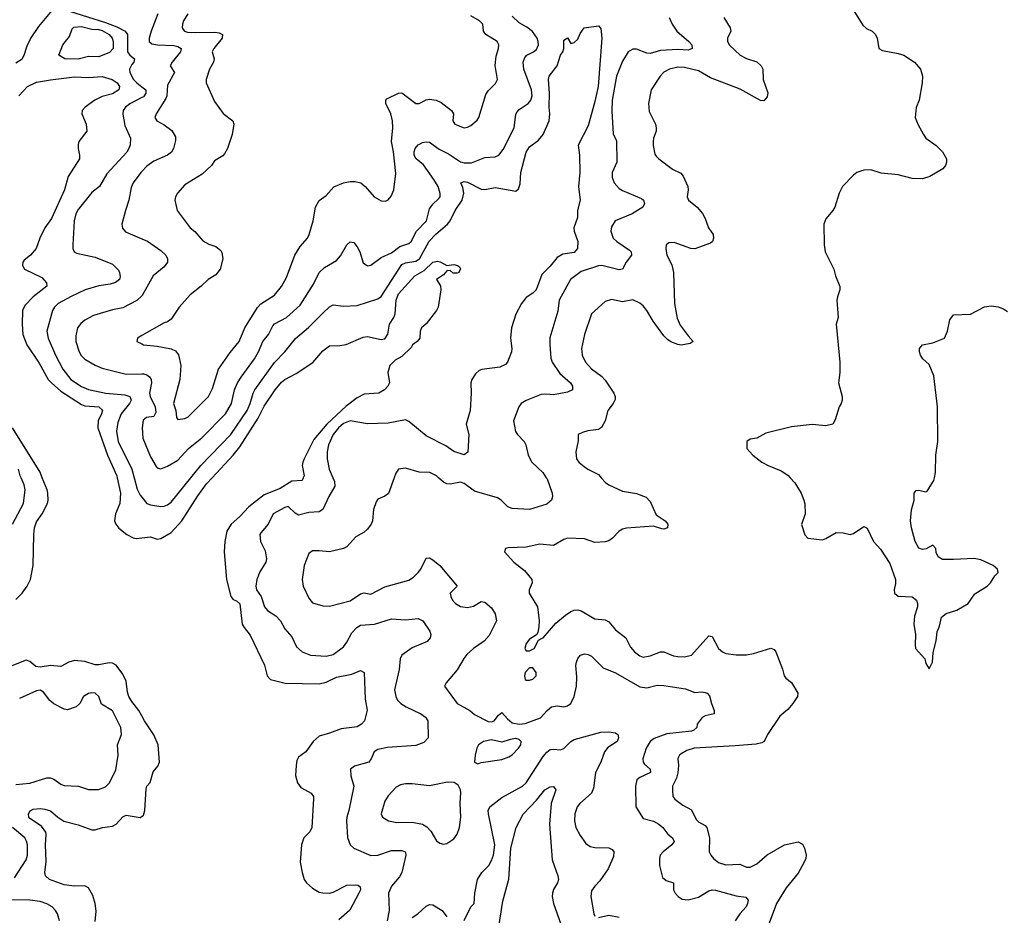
# Model space of a CAD drawing. Header units: inches. Extents: x 2001573 to 2220545, y 644482 to 846830.
# Tile 417 of 656: x 2089292 to 2095005, y 767461 to 772657. Entities that reach past the tile are written whole.
import ezdxf

# ---------------------------------------------------------------- set-up
doc = ezdxf.new("R2010")
doc.units = ezdxf.units.IN
doc.header["$MEASUREMENT"] = 0
for name, color, linetype in [('C0786', 7, 'Continuous'), ('C0787', 7, 'Continuous'), ('C0796', 7, 'Continuous'), ('C0797', 7, 'Continuous')]:
    doc.layers.add(name, color=color, linetype=linetype)

msp = doc.modelspace()

# ---------------------------------------------------------------- linework, layer by layer
at = {"layer": 'C0786', "color": 5}
for points, elevation in [([(2089249.8, 769730), (2089314.6, 769850), (2089323.8, 769930), (2089318.5, 769958.5), (2089299.2, 770000)], 340), ([(2089270, 769293.2), (2089305.7, 769330), (2089334.9, 769370), (2089354.1, 769410), (2089369.2, 769490), (2089373.6, 769670), (2089378.4, 769710), (2089390, 769743.2), (2089421.7, 769790), (2089452.7, 769850), (2089456.8, 769870), (2089454.4, 769910), (2089450.3, 769930), (2089422.4, 770000)], 320), ([(2089857.6, 770000), (2089876, 769910), (2089873.3, 769850), (2089848, 769790), (2089842.5, 769750), (2089849.3, 769730), (2089867.1, 769707.1), (2089912.4, 769670), (2089950, 769651.1), (2089970, 769646.8), (2090000, 769650.4)], 320), ([(2089955.1, 770000), (2089973, 769933), (2089990, 769898), (2090000, 769886.1)], 340), ([(2090000, 768618.6), (2089982.8, 768650), (2089941.5, 768701.5), (2089925.3, 768730), (2089916.4, 768756.4), (2089910, 768819.1), (2089890, 768859.9), (2089851.5, 768911.5), (2089830, 768923.6), (2089810, 768926.7), (2089750, 768914.2), (2089730, 768914.5), (2089670, 768933.8), (2089610, 768938.6), (2089577.6, 768930), (2089530, 768904.8), (2089470, 768910.6), (2089410, 768900.7), (2089385.6, 768905.6), (2089350, 768933.7), (2089330, 768941), (2089207.8, 768892.2)], 320), ([(2089270, 768220.2), (2089350, 768227.9), (2089450, 768258.5), (2089470, 768258), (2089490, 768250.2), (2089530, 768221.2), (2089550, 768214.7), (2089632, 768210), (2089690, 768191.5), (2089748.4, 768191.6), (2089790, 768206.7), (2089812.4, 768230), (2089850, 768306), (2089862.5, 768390), (2089860.1, 768450), (2089882, 768510), (2089879.2, 768550), (2089830, 768648), (2089766, 768686), (2089751.5, 768731.5), (2089730.4, 768750.4), (2089710, 768752.6), (2089690, 768748.8), (2089661.5, 768730), (2089640.3, 768690), (2089619.5, 768670), (2089570, 768652.4), (2089550, 768656.2), (2089488.8, 768688.8), (2089467.4, 768707.4), (2089430, 768756), (2089410, 768766.6), (2089390, 768764), (2089290, 768719.8)], 340), ([(2089730, 767426), (2089734.9, 767485.1), (2089730.5, 767530.5), (2089716.8, 767576.8), (2089690, 767620.3), (2089670, 767632.5), (2089609.8, 767629.8), (2089550, 767637.8), (2089464.5, 767670), (2089441.6, 767690), (2089437.7, 767710), (2089445.7, 767774.3), (2089440.5, 767870), (2089446.2, 767930), (2089443, 767943), (2089418.4, 767978.4), (2089350, 768023.1), (2089345, 768030), (2089342.8, 768050), (2089351.8, 768068.2), (2089370, 768077.2), (2089410, 768081.6), (2089438, 768078), (2089470, 768066.7), (2089512, 768030), (2089547.5, 768007.5), (2089630, 767986.8), (2089710, 767956.4), (2089730, 767958.1), (2089771.6, 767971.6), (2089830, 767978.4), (2089852, 767990), (2089890, 768032.3), (2089910, 768041.5), (2089990, 768028), (2090000, 768035.2)], 320), ([(2089261.5, 767678.5), (2089330, 767782.4), (2089337, 767810), (2089336.8, 767870), (2089331.6, 767891.6), (2089321, 767910), (2089250.3, 767970.3)], 340), ([(2089521.7, 767430), (2089511.1, 767470), (2089499.1, 767490), (2089479.7, 767510), (2089450, 767528.8), (2089410, 767542.2), (2089350.2, 767549.8), (2089191.5, 767551.5)], 340)]:
    msp.add_lwpolyline(points, dxfattribs=dict(at, elevation=elevation))
at = {"layer": 'C0787', "color": 5}
for points, elevation in [([(2089270, 772405.9), (2089306.1, 772430), (2089317.2, 772450), (2089334.4, 772505.6), (2089355, 772545), (2089402.6, 772617.4), (2089480.7, 772710), (2089510, 772721.9), (2089550, 772716.4), (2089790, 772640.3), (2089855.8, 772615.8), (2089903.2, 772590), (2089917.6, 772570), (2089917.5, 772470), (2089931.3, 772451.3), (2089958.4, 772430), (2089954.6, 772410), (2089942.6, 772397.4), (2089929.4, 772370.6), (2089930.1, 772350), (2089951.8, 772310), (2089970.8, 772290), (2090000, 772267.8)], 340), ([(2089285.8, 772214.3), (2089337.6, 772270), (2089390, 772294.7), (2089470, 772308.7), (2089610, 772324.4), (2089690, 772321.8), (2089770, 772327.7), (2089829.2, 772310), (2089858.1, 772290), (2089870.9, 772270), (2089866.5, 772250), (2089830, 772226), (2089770, 772211.5), (2089728.3, 772190), (2089671.7, 772150), (2089654.9, 772130), (2089651.8, 772110), (2089678, 772050), (2089681.1, 772010), (2089635.2, 771950), (2089630, 771932.7), (2089630.2, 771910), (2089639.3, 771870), (2089638.2, 771850), (2089572, 771748), (2089552.1, 771670), (2089475.9, 771504.1), (2089438.3, 771450), (2089408.3, 771390), (2089387.1, 771330), (2089354.2, 771290), (2089318, 771262), (2089309.3, 771250), (2089307.8, 771230), (2089319.7, 771210), (2089420.4, 771160.4), (2089447.4, 771130), (2089448.8, 771110), (2089370, 771049.8), (2089321.5, 770998.5), (2089308.7, 770970), (2089305.4, 770890), (2089310.8, 770830), (2089333.1, 770770), (2089403.9, 770663.9), (2089457.7, 770570), (2089475.9, 770550), (2089530, 770501.3), (2089650, 770424.2), (2089670, 770417.4), (2089750.4, 770410.4), (2089772.3, 770392.3), (2089766.9, 770370), (2089746.5, 770330), (2089744.1, 770290), (2089801.1, 770130), (2089855.5, 770010), (2089857.6, 770000)], 320), ([(2090000, 772205.2), (2089930, 772169.2), (2089906, 772150), (2089891.5, 772130), (2089890.7, 772109.3), (2089902.1, 772042.1), (2089934.8, 771970), (2089931.9, 771930), (2089925.9, 771910), (2089912.7, 771887.3), (2089798.2, 771761.8), (2089754, 771690), (2089710, 771655.1), (2089630, 771556.2), (2089616.8, 771530), (2089606.9, 771490), (2089600.5, 771350), (2089600.6, 771330), (2089608.3, 771310), (2089621.9, 771301.9), (2089730, 771279.6), (2089830, 771238.9), (2089864.5, 771204.4), (2089871.4, 771190), (2089874.8, 771165.2), (2089870.2, 771149.8), (2089848.5, 771131.5), (2089817.6, 771122.4), (2089750, 771113.3), (2089672.4, 771090), (2089590, 771051.7), (2089514.7, 771010), (2089494.2, 770990), (2089482.2, 770970), (2089449.4, 770850), (2089457.1, 770810), (2089498.8, 770710), (2089542.3, 770630), (2089589.3, 770569.3), (2089650, 770529.4), (2089691.2, 770511.2), (2089790.6, 770490.6), (2089900.8, 770480.8), (2089930.2, 770470), (2089938.6, 770450), (2089928.1, 770430), (2089881, 770370), (2089860.8, 770319.2), (2089853.6, 770270), (2089862.5, 770210), (2089941.6, 770050), (2089955.1, 770000)], 340), ([(2090000, 771776.5), (2089993.8, 771770), (2089950, 771711.3), (2089937.6, 771682.4), (2089925.7, 771610), (2089905, 771550), (2089885, 771470), (2089887.5, 771447.5), (2089905.4, 771425.4), (2090000, 771386.2)], 360), ([(2090000, 771055.3), (2089972.2, 771027.8), (2089890, 770985.2), (2089830, 770974.4), (2089720.1, 770939.9), (2089670, 770914), (2089645.7, 770894.3), (2089627.1, 770870), (2089616.7, 770823.3), (2089617.4, 770790), (2089636.8, 770730), (2089649.1, 770709.1), (2089670, 770688.3), (2089730, 770652.7), (2089770, 770635.5), (2089910, 770600.6), (2090000, 770602.5)], 360), ([(2090000, 770824.2), (2089974.8, 770810), (2089970.8, 770790), (2090000, 770775.5)], 380), ([(2089422.4, 770000), (2089410, 770031.1), (2089250, 770289.9)], 320), ([(2089299.2, 770000), (2089294.6, 770010), (2089284.4, 770050)], 340)]:
    msp.add_lwpolyline(points, dxfattribs=dict(at, elevation=elevation))
at = {"layer": 'C0787', "color": 5, "elevation": 320}
msp.add_lwpolyline([(2089750, 772441.9), (2089690, 772443.9), (2089630, 772428.5), (2089553.2, 772430), (2089519.7, 772450), (2089542.9, 772510), (2089581.3, 772558.7), (2089596.3, 772603.7), (2089606, 772614), (2089650, 772616.4), (2089710, 772601.9), (2089750, 772600.6), (2089770, 772595), (2089810.8, 772570), (2089828.3, 772550), (2089833.8, 772530), (2089833.2, 772490), (2089813.1, 772466.9)], close=True, dxfattribs=at)
at = {"layer": 'C0796', "color": 5}
for points, elevation in [([(2090000, 769886.1), (2090030.2, 769850.2), (2090050, 769842.7), (2090110, 769833.2), (2090130, 769834), (2090150, 769841.6), (2090170, 769858.8), (2090285.2, 770000)], 340), ([(2090000, 769650.4), (2090050, 769656.3), (2090090, 769642.6), (2090110, 769646.4), (2090170, 769681.7), (2090233.3, 769750), (2090325.1, 769894.9), (2090374.9, 769965.1), (2090407.7, 770000)], 320), ([(2090937.4, 770000), (2090930, 769984), (2090870, 769978.8), (2090802.8, 769937.2), (2090710, 769901.3), (2090622.1, 769830), (2090570, 769774.5), (2090518.1, 769730), (2090494.6, 769690), (2090483, 769630), (2090479.1, 769570), (2090491, 769410), (2090517, 769310), (2090530, 769292.7), (2090550, 769286), (2090570, 769267.3), (2090583.5, 769150), (2090593.7, 769130), (2090630, 769086), (2090712.2, 768912.2), (2090727.2, 768850), (2090747.2, 768830), (2090831.6, 768808.4), (2091030, 768805), (2091070, 768813.4), (2091130, 768842.3), (2091219.5, 768860.5), (2091270, 768880.7), (2091290.3, 768870), (2091295.9, 768715.9), (2091308, 768652), (2091292.4, 768590), (2091275.8, 768570), (2091250, 768555.1), (2091156.2, 768543.8), (2091090, 768518.2), (2091030, 768501.2), (2090993.8, 768470), (2090952.9, 768410), (2090910, 768378.5), (2090900.4, 768359.6), (2090895.2, 768330), (2090892.1, 768272.1), (2090903.2, 768230), (2090923.6, 768203.6), (2090983.1, 768170), (2090995.8, 768150), (2090996.9, 768136.9), (2090986.9, 767970), (2090975.4, 767944.6), (2090940.9, 767910), (2090927.6, 767870), (2090920.1, 767770), (2090930.1, 767710.2), (2090942.9, 767670), (2090955.3, 767650), (2090990, 767619.6), (2091030, 767596.2), (2091050.9, 767590.9), (2091090, 767590.2), (2091110, 767595.5), (2091190, 767637.1), (2091238.8, 767638.8), (2091255.5, 767635.5), (2091266.9, 767626.9), (2091268.9, 767610), (2091260.2, 767590), (2091207.9, 767492.1), (2091144.3, 767435.7)], 320), ([(2091108.8, 770000), (2091118.2, 769978.2), (2091120.9, 769950), (2091085.2, 769890), (2091050, 769814.7), (2091030, 769802), (2090970, 769798.6), (2090910, 769783.1), (2090890, 769793.5), (2090850, 769833), (2090830, 769827.8), (2090762, 769790), (2090733.7, 769730), (2090690, 769679.5), (2090686, 769670), (2090689.2, 769630), (2090715.2, 769575.2), (2090723.6, 769530), (2090719.7, 769510), (2090686.1, 769453.9), (2090668.3, 769410), (2090661.3, 769370), (2090666, 769350), (2090693.1, 769310), (2090711.5, 769250), (2090729.4, 769229.4), (2090778, 769198), (2090804.2, 769170), (2090830, 769123), (2090870, 769076.3), (2090897.8, 769017.8), (2090930.4, 768990), (2090978.8, 768970), (2091070, 768964.1), (2091110, 768975), (2091170, 769018.5), (2091190, 769045.3), (2091219.2, 769100.8), (2091248.2, 769131.8), (2091270, 769144.5), (2091350, 769149.4), (2091450, 769180.6), (2091530, 769175.2), (2091603.7, 769183.7), (2091630.4, 769170), (2091672, 769110), (2091676.5, 769090), (2091672.8, 769070), (2091655.3, 769050), (2091570, 769012.2), (2091510, 768969.7), (2091499.4, 768950), (2091493.3, 768886.7), (2091467.3, 768770), (2091473.4, 768730), (2091483.2, 768710), (2091503.2, 768690), (2091533.4, 768670), (2091618.5, 768630), (2091647.4, 768610), (2091660.3, 768590), (2091661.7, 768490), (2091636.3, 768463.7), (2091590, 768447), (2091425.7, 768434.3), (2091370, 768423.5), (2091347.9, 768410), (2091331.2, 768368.8), (2091317.1, 768350), (2091233.7, 768326.3), (2091210.4, 768309.7), (2091212.8, 768270), (2091230.9, 768210), (2091202, 768070), (2091189.3, 768030), (2091188.4, 768010), (2091193.4, 767913.4), (2091210.2, 767870.2), (2091230.7, 767850), (2091330, 767808.2), (2091370, 767809.3), (2091450, 767836.8), (2091510, 767836.5), (2091527.7, 767830), (2091530, 767824.7), (2091532.1, 767810), (2091508.4, 767710), (2091495.4, 767684.6), (2091450, 767631.1), (2091431.5, 767590), (2091435.3, 767490), (2091424.4, 767430)], 340), ([(2091465, 770000), (2091431.4, 769908.6), (2091410, 769891.8), (2091370, 769874.5), (2091360.2, 769859.8), (2091344.8, 769815.2), (2091338.5, 769750), (2091330.3, 769730), (2091310, 769702), (2091290, 769684.2), (2091242.7, 769657.3), (2091190, 769599.7), (2091171.1, 769588.9), (2091090, 769569.8), (2091030, 769576.3), (2090990, 769575.1), (2090970, 769560.9), (2090942.2, 769490), (2090930.9, 769410), (2090936.8, 769370), (2090970, 769300.7), (2090990, 769273), (2091050, 769256.4), (2091090, 769254.9), (2091210, 769286.5), (2091270, 769326.2), (2091290, 769331.3), (2091330, 769324.2), (2091410, 769366.3), (2091550, 769406), (2091576.9, 769423.1), (2091604, 769450), (2091618.9, 769470), (2091650, 769533), (2091670, 769534.4), (2091690, 769523), (2091730, 769490.4), (2091830.8, 769370), (2091788.9, 769330), (2091792.9, 769310), (2091803.6, 769290), (2091820.9, 769270), (2091850, 769253.2), (2091890, 769247.1), (2091926, 769254), (2091970, 769282), (2091990, 769277.4), (2092030, 769244.2), (2092051.2, 769210), (2092059.1, 769170), (2092015.9, 769084.1), (2091987.7, 769052.3), (2091924.2, 769010), (2091886.7, 768973.3), (2091868.8, 768951.2), (2091830, 768884.5), (2091766.4, 768810), (2091757.1, 768790), (2091829.6, 768689.6), (2091903, 768650), (2091930, 768627), (2092010, 768585), (2092030, 768582.8), (2092044.4, 768590), (2092070, 768623.2), (2092090, 768637.6), (2092121.5, 768601.5), (2092150, 768578.7), (2092190, 768570.1), (2092225.6, 768574.4), (2092313.3, 768606.7), (2092352.2, 768650), (2092378.4, 768670), (2092410, 768676.2), (2092450, 768671.4), (2092470, 768676.1), (2092490, 768689.1), (2092509.9, 768730.1), (2092522, 768790), (2092525.2, 768845.2), (2092518.9, 768910), (2092523.1, 768930), (2092530, 768950.5), (2092545.6, 768970), (2092570, 768977.7), (2092590, 768974.9), (2092610, 768964), (2092677.6, 768897.6), (2092750, 768867.6), (2092890, 768786.4), (2092930, 768780.7), (2092990, 768796.2), (2093030, 768794.3), (2093156, 768776), (2093210, 768753.4), (2093250, 768757.6), (2093270, 768754.4), (2093281, 768750), (2093294.9, 768734.9), (2093305.5, 768690), (2093322, 768650), (2093321, 768630), (2093270, 768618.7), (2093251.7, 768608.3), (2093223, 768570), (2093220.5, 768550), (2093204.5, 768535.5), (2093190, 768528.7), (2093046.8, 768513.2), (2092972.8, 768487.2), (2092950, 768469.8), (2092926.8, 768430), (2092908.5, 768368.5), (2092910.2, 768350), (2092918.2, 768338.2), (2092950.3, 768310), (2092951.8, 768290), (2092890, 768260.6), (2092873, 768247), (2092864.7, 768210), (2092866.4, 768090), (2092910, 768023.6), (2092970, 768006.7), (2093001.5, 767990), (2093023.5, 767970), (2093052.2, 767932.2), (2093079.6, 767910), (2093089.1, 767890), (2093076.1, 767870), (2093024.9, 767830), (2093009.1, 767810), (2093003.6, 767790), (2093004.2, 767750), (2093021, 767681), (2093043, 767663), (2093084.9, 767650), (2093085.7, 767610), (2093094.7, 767590), (2093112.8, 767570), (2093135.4, 767555.4), (2093170, 767550.2), (2093230, 767565.6), (2093290, 767602.7), (2093310, 767608.7), (2093330, 767607.3), (2093450, 767574.1), (2093505.8, 767565.8), (2093518.5, 767550), (2093515.4, 767530), (2093506.4, 767510), (2093470.2, 767470), (2093443.2, 767430)], 360), ([(2092347.6, 770000), (2092352.6, 769992.6), (2092382.4, 769910), (2092383.6, 769890), (2092376.9, 769870), (2092350, 769845.8), (2092250, 769815.8), (2092150, 769821.8), (2092124.7, 769830), (2092084.7, 769870), (2092063.8, 769883.8), (2091930, 769922.2), (2091870, 769967.1), (2091850, 769974.5), (2091790, 769961.7), (2091770, 769963.5), (2091750, 769973.3), (2091721.9, 770000)], 360), ([(2092666.2, 770000), (2092691.7, 769971.7), (2092710, 769958.3), (2092790, 769920.9), (2092870, 769907.5), (2092927.1, 769887.1), (2092950, 769862), (2092985.4, 769785.4), (2093038, 769750), (2093053.4, 769730), (2093050.7, 769710), (2093030, 769701.6), (2093017.3, 769702.7), (2092970, 769718.7), (2092812.8, 769707.2), (2092790, 769701.4), (2092770.4, 769690), (2092732.2, 769650), (2092710, 769634.5), (2092690, 769627.1), (2092630, 769623.1), (2092570, 769645.7), (2092471.5, 769648.5), (2092450, 769641), (2092390, 769606.6), (2092310, 769613.7), (2092230, 769597.7), (2092126.6, 769593.4), (2092110.9, 769589.1), (2092104.7, 769570), (2092159.5, 769510), (2092220.9, 769460.9), (2092262.6, 769410), (2092264.6, 769390), (2092248, 769350), (2092248, 769330), (2092295.8, 769250), (2092306, 769170), (2092305.1, 769134.9), (2092298.5, 769101.5), (2092291.3, 769088.7), (2092250, 769064), (2092230, 769037.2), (2092223.8, 769010), (2092230, 768996), (2092250, 768994.8), (2092278, 769010), (2092303.1, 769056.9), (2092314, 769066), (2092330, 769071), (2092403.7, 769156.3), (2092458.4, 769201.6), (2092490, 769223.9), (2092510, 769231.3), (2092530, 769232.6), (2092550, 769227.9), (2092630, 769180.2), (2092690, 769175.6), (2092710, 769164.6), (2092750, 769118.3), (2092810, 769070.3), (2092836.6, 769016.6), (2092859.6, 768990), (2092890, 768966), (2092910, 768958.2), (2092950, 768966.5), (2093010, 768989), (2093030, 768990.3), (2093086.2, 768966.2), (2093110, 768961.8), (2093150, 768960.7), (2093189.3, 768970), (2093290, 769083.1), (2093310, 769079.3), (2093346.7, 769010), (2093369.5, 768989.5), (2093390, 768979.7), (2093450, 768972.2), (2093510, 768972), (2093550, 768979.7), (2093650, 769010.3), (2093670, 769002.4), (2093680.3, 768990), (2093718.2, 768890), (2093728.8, 768850), (2093737.6, 768837.6), (2093770, 768812.2), (2093806.9, 768750), (2093805.5, 768730), (2093778, 768690), (2093750, 768655.7), (2093703.1, 768616.9), (2093630.3, 768510), (2093612, 768470), (2093597.7, 768462.3), (2093566.2, 768453.8), (2093443.7, 768443.7), (2093204.7, 768430), (2093162.2, 768417.8), (2093130, 768398.9), (2093120.3, 768390), (2093111.7, 768370), (2093115, 768330), (2093111.6, 768288.4), (2093103.5, 768256.5), (2093080.8, 768210), (2093079, 768190), (2093082.3, 768150), (2093094.3, 768134.3), (2093139.8, 768099.8), (2093190, 768073.7), (2093216.5, 768016.5), (2093230, 768004.2), (2093270, 767982.6), (2093279.6, 767970), (2093294.4, 767910), (2093292, 767830), (2093301.6, 767810), (2093318.7, 767790), (2093347.2, 767767.2), (2093390, 767755), (2093470, 767757.8), (2093510, 767740.2), (2093530, 767739.7), (2093570, 767760.2), (2093630, 767811.2), (2093729.5, 767870.5), (2093810, 767886.8), (2093833.7, 767873.7), (2093846.3, 767850), (2093855.6, 767810), (2093853.6, 767790), (2093844.3, 767770), (2093810, 767705.8), (2093738.6, 767621.4), (2093682.9, 767530), (2093622.5, 767370)], 380), ([(2093763.6, 770000), (2093790.3, 769970), (2093825.7, 769910), (2093842.6, 769870), (2093847.5, 769847.5), (2093848.9, 769790), (2093828.5, 769728.5), (2093847.5, 769667.5), (2093864.7, 769650), (2093950, 769640.3), (2093970, 769646.7), (2094030, 769682), (2094070, 769679.5), (2094110, 769670.4), (2094130, 769675.8), (2094190, 769716.4), (2094210, 769706.8), (2094247.2, 769630), (2094286.1, 769586.1), (2094341.7, 769501.7), (2094374.3, 769410), (2094374.4, 769385.6), (2094366.7, 769350), (2094368.5, 769330), (2094390, 769312.7), (2094470, 769308.4), (2094494.9, 769290), (2094502, 769270), (2094501.1, 769250), (2094483.8, 769196.2), (2094479.5, 769150), (2094490.7, 769090), (2094487.2, 769030), (2094490.3, 769010), (2094544.9, 768950), (2094550, 768922), (2094570, 768892), (2094589, 768930), (2094593.2, 768986.8), (2094610, 769054), (2094614.8, 769105.2), (2094630, 769138), (2094640.9, 769190), (2094667.9, 769212.1), (2094730, 769231.1), (2094795.8, 769270), (2094834.6, 769325.4), (2094905.2, 769370), (2094926, 769390), (2094949.6, 769430.4), (2094969, 769450), (2094965.2, 769470), (2094941.2, 769490), (2094870, 769522.9), (2094830, 769531.5), (2094710, 769525.1), (2094646.3, 769526.3), (2094621.2, 769541.2), (2094610, 769566), (2094608.7, 769590), (2094590, 769608.7), (2094552.2, 769587.8), (2094530, 769582.4), (2094510, 769591.8), (2094487.4, 769630), (2094466.2, 769710), (2094461.7, 769750), (2094466.7, 769813.3), (2094482.4, 769870), (2094482.7, 769910), (2094493.6, 769926.4), (2094510, 769927.3), (2094550, 769918.8), (2094558.6, 769921.4), (2094595.9, 769984.1), (2094599.8, 770000)], 420), ([(2090000, 768035.2), (2090010, 768042.4), (2090017, 768070), (2090024.9, 768195.1), (2090029.6, 768210), (2090048.2, 768231.8), (2090066.8, 768293.2), (2090093.5, 768326.5), (2090102.4, 768350), (2090095, 768450), (2090070, 768509.1), (2090015.7, 768590), (2090000, 768618.6)], 320), ([(2091870, 767430.7), (2091910, 767511), (2091929.3, 767530.7), (2091933.6, 767590), (2091948.2, 767670), (2091974, 767710), (2092013.3, 767750), (2092030, 767778.7), (2092040.2, 767810), (2092049.1, 767870), (2092011.4, 768050), (2092010.7, 768070), (2092019.3, 768090), (2092090, 768144.7), (2092209.6, 768210), (2092230, 768229.1), (2092330, 768382.3), (2092350, 768407.4), (2092370, 768422.3), (2092390, 768424.9), (2092430, 768420.9), (2092450, 768428.6), (2092490, 768469.4), (2092510, 768480.6), (2092663.7, 768523.7), (2092710, 768526.3), (2092750, 768518.9), (2092762, 768510), (2092766.5, 768490), (2092758.8, 768470), (2092704.7, 768435.3), (2092684.3, 768410), (2092663.2, 768350), (2092632.6, 768290), (2092621.2, 768198.8), (2092610.3, 768170), (2092542.3, 768110), (2092526.5, 768090), (2092512.8, 768050), (2092511.7, 768010), (2092519.6, 767970), (2092543.6, 767923.6), (2092577.1, 767877.1), (2092601.3, 767861.3), (2092630, 767853.7), (2092710, 767853.4), (2092730, 767843.2), (2092738.6, 767830), (2092737.8, 767802.2), (2092706, 767730), (2092659, 767661), (2092628.9, 767630), (2092610, 767602.7), (2092605.4, 767570), (2092622.6, 767470), (2092630, 767455.8)], 340), ([(2092070, 767382), (2092096.1, 767543.9), (2092130.4, 767670.4), (2092141.8, 767850), (2092173.1, 767970), (2092212.4, 768047.6), (2092289.9, 768130.1), (2092338.2, 768190), (2092370, 768207.3), (2092390, 768208.8), (2092402.8, 768190), (2092376.6, 768110), (2092366.7, 767990), (2092382.5, 767782.5), (2092415.2, 767690), (2092417.8, 767670), (2092413, 767650), (2092389.5, 767610.5), (2092383.5, 767590), (2092382, 767570), (2092389, 767529), (2092431, 767410)], 320), ([(2091570, 767449.2), (2091602.6, 767470), (2091650, 767513.8), (2091670, 767523.2), (2091690, 767521.5), (2091742.4, 767490), (2091770, 767453)], 340), ([(2092650, 767447.8), (2092710, 767461.6), (2092770, 767450.2)], 340)]:
    msp.add_lwpolyline(points, dxfattribs=dict(at, elevation=elevation))
for points, elevation in [([(2092270, 768897.6), (2092250, 768897.6), (2092224.9, 768870), (2092220.4, 768850), (2092224, 768830), (2092230, 768824.9), (2092250, 768826), (2092270, 768830.6), (2092289.4, 768850), (2092289.6, 768870)], 380), ([(2092170, 768486.9), (2092138, 768482), (2092090, 768466.3), (2092030, 768479.4), (2091982.4, 768470), (2091953.4, 768450), (2091943.6, 768430), (2091934.4, 768390), (2091931.3, 768350), (2091950, 768340.7), (2091970, 768348.2), (2092090, 768365.2), (2092130, 768380.2), (2092150, 768391.7), (2092187.1, 768430), (2092200.4, 768450), (2092201.6, 768470), (2092190, 768480.5)], 360), ([(2091774.1, 768234.1), (2091670, 768211.7), (2091570, 768224), (2091530, 768224.4), (2091501.1, 768218.9), (2091475.9, 768204.1), (2091430, 768154), (2091410, 768122.7), (2091388.4, 768050), (2091397.3, 768030), (2091431.3, 768010), (2091479.5, 767999.5), (2091570, 768002), (2091630, 767990.2), (2091654.7, 767974.7), (2091677.8, 767950), (2091710, 767892.4), (2091730, 767879.5), (2091750, 767874.4), (2091770, 767878.4), (2091810, 767905.3), (2091830, 767932.7), (2091843.1, 767970), (2091852.5, 768030), (2091847.2, 768112.8), (2091850.9, 768170.9), (2091849.6, 768190), (2091836.4, 768216.4), (2091811.9, 768231.9)], 360)]:
    msp.add_lwpolyline(points, close=True, dxfattribs=dict(at, elevation=elevation))
at = {"layer": 'C0797', "color": 5}
for points, elevation in [([(2090267.1, 772690), (2090242, 772650), (2090235.6, 772630), (2090234.6, 772610), (2090239.9, 772599.9), (2090248.2, 772590), (2090265.1, 772585.1), (2090310, 772581.8), (2090424.7, 772584.7), (2090450, 772580.2), (2090467.6, 772570), (2090466, 772550), (2090417.8, 772490), (2090408.4, 772470), (2090419.6, 772430), (2090416.9, 772410), (2090392.8, 772370), (2090373.7, 772310), (2090373.4, 772290), (2090422.7, 772182.7), (2090472.5, 772112.5), (2090528.1, 772070), (2090534, 772050), (2090523.7, 771990), (2090497.5, 771910), (2090480.8, 771879.2), (2090470, 771867), (2090422, 771838), (2090404.9, 771810), (2090350, 771761.5), (2090250, 771698), (2090206.5, 771650), (2090195.3, 771630), (2090192.4, 771610), (2090206, 771550), (2090281.3, 771450), (2090307.1, 771427.1), (2090353.6, 771373.6), (2090390, 771354.6), (2090430, 771341.1), (2090458.6, 771318.6), (2090465.4, 771305.4), (2090470.3, 771270), (2090454.9, 771210), (2090430, 771175.8), (2090386, 771150), (2090344.4, 771110), (2090280, 771060), (2090217, 770990), (2090170, 770919.6), (2090150, 770904.7), (2090130, 770897.4), (2090000, 770824.2)], 380), ([(2090092.3, 772690), (2090055.3, 772590), (2090043.7, 772550), (2090042.7, 772530), (2090057.5, 772517.5), (2090090.5, 772510.5), (2090187, 772507), (2090210, 772501.8), (2090227.8, 772490), (2090224.2, 772470), (2090175.6, 772410), (2090164.9, 772390), (2090190.3, 772350), (2090150, 772276.2), (2090145.9, 772214.1), (2090140.6, 772199.4), (2090083.2, 772110), (2090075.8, 772090), (2090086.8, 772070), (2090130, 772046.5), (2090173.9, 772013.9), (2090196.4, 771976.4), (2090195.3, 771955.3), (2090183.8, 771910), (2090172.1, 771887.9), (2090150, 771871.7), (2090070, 771835.8), (2090030, 771807.6), (2090000, 771776.5)], 360), ([(2090000, 770775.5), (2090010, 770770.5), (2090090, 770763.6), (2090170, 770748.1), (2090195.1, 770735.1), (2090212.7, 770712.7), (2090226.8, 770650), (2090221.2, 770570), (2090183.2, 770430), (2090198.5, 770390), (2090202, 770350), (2090210, 770338), (2090250, 770343.5), (2090270, 770353.6), (2090388, 770470), (2090410, 770517.3), (2090446.2, 770630), (2090513.5, 770726.5), (2090565.3, 770790), (2090598, 770870), (2090671.9, 770988.1), (2090690.6, 771009.4), (2090770, 771059.6), (2090811.7, 771108.3), (2090839.1, 771160.9), (2090887.3, 771290), (2090918.7, 771341.3), (2090961.1, 771390), (2090972.2, 771410), (2090995.5, 771490), (2091009.1, 771570), (2091030, 771607.7), (2091070, 771637.1), (2091113.8, 771686.2), (2091170, 771710.3), (2091210, 771719), (2091238.6, 771718.6), (2091270.5, 771710), (2091296.4, 771690), (2091349.2, 771629.2), (2091390, 771606.4), (2091415.2, 771604.8), (2091430, 771612.2), (2091447, 771633), (2091462.6, 771670), (2091474.8, 771765.2), (2091460.8, 771890), (2091448.8, 771950), (2091457, 772030), (2091455.7, 772070), (2091444.7, 772110), (2091417.1, 772170), (2091416, 772190), (2091422.3, 772197.7), (2091490, 772230.2), (2091510, 772232.1), (2091590, 772171.1), (2091610, 772171.1), (2091650, 772191), (2091670, 772195.6), (2091709.3, 772189.3), (2091736.5, 772176.5), (2091797.6, 772130), (2091808.5, 772110), (2091805.7, 772070), (2091816.3, 772050), (2091870, 772030.3), (2091890, 772033.7), (2091910, 772043.7), (2091946.2, 772073.8), (2091955.1, 772090), (2091996.9, 772223.1), (2092010, 772243.1), (2092052.8, 772287.2), (2092063.5, 772310), (2092049.9, 772390.1), (2092055.8, 772444.2), (2092070.9, 772490), (2092072.2, 772510), (2092061.7, 772530), (2091996.4, 772570), (2091983.9, 772590), (2091979.1, 772630), (2091960.5, 772650), (2091910, 772679.8)], 380), ([(2090000, 770602.5), (2090010, 770602.7), (2090030, 770596.5), (2090045.3, 770585.3), (2090054.6, 770570), (2090055.8, 770550), (2090044.4, 770490), (2090048.2, 770470), (2090077.3, 770410), (2090081.6, 770378.4), (2090070, 770355.3), (2090028, 770350), (2090007.2, 770332.8), (2090002.5, 770290), (2090006.4, 770230), (2090050, 770120.3), (2090084, 770064), (2090090, 770057.4), (2090110, 770051.7), (2090150, 770066.5), (2090210, 770100.8), (2090271.6, 770170), (2090348.6, 770231.4), (2090486.3, 770370), (2090520.5, 770430), (2090538.3, 770510), (2090555.9, 770550), (2090576, 770584), (2090654, 770690), (2090677.3, 770730), (2090702.8, 770790), (2090734.6, 770830), (2090760, 770880), (2090770, 770891.8), (2090840.4, 770930), (2090919.6, 771000.4), (2090997.1, 771122.9), (2091029.9, 771190.1), (2091061.2, 771218.8), (2091130, 771259.2), (2091152.9, 771287.1), (2091190, 771350.3), (2091210, 771367.2), (2091230, 771363.7), (2091250, 771339.5), (2091265.4, 771310), (2091285.5, 771245.5), (2091310, 771229.1), (2091330, 771232.7), (2091390, 771276.9), (2091450, 771304.7), (2091498.3, 771341.7), (2091550, 771359.3), (2091563.1, 771370), (2091594.9, 771430), (2091651.6, 771490), (2091670, 771559.3), (2091690, 771587.4), (2091722.7, 771617.3), (2091730.8, 771630), (2091732.4, 771647.6), (2091719.8, 771690), (2091695.4, 771730), (2091634.6, 771814.6), (2091591.8, 771850), (2091580.4, 771870), (2091579.9, 771890), (2091586.4, 771910), (2091603.5, 771930), (2091630, 771944), (2091650, 771948.6), (2091670, 771946.2), (2091725.6, 771905.6), (2091779.4, 771879.4), (2091850, 771832.3), (2091870, 771826), (2091913.3, 771826.7), (2091990, 771856.9), (2092050, 771861.6), (2092071.1, 771870), (2092097, 771903), (2092160.3, 772030), (2092171.4, 772108.6), (2092178.4, 772121.6), (2092190, 772135.2), (2092242.2, 772170), (2092257.4, 772190), (2092264.6, 772215.4), (2092262.4, 772250), (2092216.3, 772370), (2092213.5, 772410), (2092222.9, 772437.1), (2092235.1, 772450), (2092273.1, 772470), (2092290, 772484.5), (2092301.8, 772510), (2092301.2, 772530), (2092294.5, 772550), (2092268.2, 772588.2), (2092234.2, 772614.2), (2092190, 772638.5), (2092150, 772677.7)], 360), ([(2093060.3, 772670), (2093077.4, 772630), (2093104.9, 772590), (2093174.9, 772530), (2093191.7, 772510), (2093194.9, 772490), (2093170, 772480.8), (2093110, 772484.7), (2093010, 772477.2), (2092950, 772460.8), (2092930, 772462.8), (2092870, 772485.5), (2092850, 772486.6), (2092822.8, 772470), (2092790, 772415.6), (2092755.1, 772330), (2092729.5, 772189.5), (2092726.9, 772126.9), (2092734.9, 771994.9), (2092754, 771954), (2092756.5, 771830), (2092729.5, 771770.5), (2092730, 771741), (2092742, 771710), (2092770, 771678.2), (2092790, 771665), (2092900.3, 771620.2), (2092912.2, 771610), (2092917.4, 771590), (2092908.5, 771570), (2092845.3, 771530), (2092747.2, 771490), (2092725.3, 771454.7), (2092722.8, 771430), (2092736.1, 771390), (2092756.9, 771370), (2092830, 771320.2), (2092839.2, 771310), (2092841.3, 771290), (2092810.3, 771250), (2092790, 771209.7), (2092770, 771205), (2092670.6, 771230.6), (2092650, 771228.2), (2092550, 771196.8), (2092488.1, 771150), (2092421.6, 771030), (2092415, 770965), (2092368.1, 770811.9), (2092367.1, 770773), (2092373.1, 770693.1), (2092382.4, 770670), (2092425.2, 770605.2), (2092487, 770550), (2092500.4, 770530), (2092500.5, 770510), (2092470, 770495.4), (2092390, 770481.1), (2092350, 770484.8), (2092317.8, 770482.2), (2092230, 770448.6), (2092201.7, 770430), (2092187.4, 770410), (2092156.5, 770330), (2092168.7, 770268.7), (2092179.6, 770250), (2092218.6, 770210), (2092228.1, 770190), (2092243.1, 770130), (2092262.8, 770090), (2092327.2, 770030), (2092347.6, 770000)], 360), ([(2093378.2, 772670), (2093414, 772610), (2093418.5, 772590), (2093399.6, 772550), (2093398.3, 772530), (2093410, 772508.9), (2093472, 772450), (2093510, 772431.1), (2093570, 772412.7), (2093594.6, 772390), (2093604, 772370), (2093606.5, 772310), (2093632.9, 772232.9), (2093630.1, 772209.9), (2093610, 772185.4), (2093590, 772188.4), (2093473.1, 772253.1), (2093300.4, 772320.4), (2093230, 772359.9), (2093150, 772380.3), (2093110, 772381.6), (2093062, 772370), (2093030, 772353.3), (2093007.6, 772330), (2092955.6, 772250), (2092941.3, 772170), (2092944.5, 772124.4), (2092980.3, 772050), (2092985.7, 772030), (2092984.9, 772010), (2092968.7, 771970), (2092967, 771950), (2092967.1, 771927.1), (2092977.6, 771877.6), (2092984.4, 771864.4), (2093000.7, 771850), (2093080.5, 771790), (2093127.4, 771767.4), (2093142.3, 771750), (2093169.1, 771690), (2093171.6, 771670), (2093165.5, 771630), (2093173.4, 771610), (2093222.6, 771570), (2093253.4, 771533.4), (2093270, 771504), (2093288.9, 771450), (2093314.9, 771410), (2093318.7, 771390), (2093312.4, 771370), (2093299.7, 771360.3), (2093210, 771326.6), (2093186, 771330), (2093090, 771365.1), (2093058.3, 771361.7), (2093043.7, 771350), (2093040.9, 771330), (2093046, 771290), (2093075.5, 771235.5), (2093085.8, 771190), (2093091.5, 771010), (2093106.2, 770926.2), (2093124.5, 770884.5), (2093170, 770822.4), (2093200.7, 770790), (2093182, 770778), (2093130, 770768.7), (2093110, 770771.9), (2093070, 770787.9), (2093050, 770801.4), (2093030, 770823.1), (2092968.1, 770908.1), (2092930, 770970.7), (2092910, 770996.2), (2092890, 771012.3), (2092850, 771031.6), (2092790, 771020.8), (2092726.6, 771033.4), (2092690, 771022.6), (2092610.2, 770949.8), (2092569.2, 770830), (2092552, 770750), (2092555.6, 770710), (2092575.4, 770670), (2092610, 770631.1), (2092668, 770588.1), (2092690, 770565.2), (2092739.3, 770490), (2092746.4, 770470), (2092746.2, 770453.8), (2092735.8, 770430), (2092704.7, 770390), (2092689.1, 770330), (2092668.2, 770291.8), (2092650, 770279.7), (2092588.9, 770271.1), (2092557.3, 770262.7), (2092532, 770250), (2092533.4, 770213.4), (2092519.5, 770150), (2092523.7, 770110), (2092536.3, 770090), (2092559.1, 770070), (2092587.7, 770050), (2092650, 770018), (2092666.2, 770000)], 380), ([(2094122.8, 772722.8), (2094184.6, 772624.6), (2094206.5, 772606.5), (2094238, 772590), (2094258.4, 772570), (2094268.4, 772550), (2094277.3, 772490), (2094298, 772478), (2094390, 772460.9), (2094422, 772450), (2094483.8, 772410), (2094519.3, 772370), (2094530.4, 772330), (2094528.4, 772290), (2094510.3, 772190), (2094493.3, 772146.7), (2094488.7, 772090), (2094504.2, 772050), (2094536, 771990), (2094550.4, 771970), (2094610, 771926), (2094647.2, 771890), (2094670.4, 771850), (2094670.4, 771830), (2094663.8, 771810), (2094648.8, 771791.2), (2094573.8, 771746.2), (2094530, 771734), (2094470, 771736), (2094390, 771757.6), (2094290, 771765.7), (2094230, 771786.2), (2094190, 771783.9), (2094150, 771769.7), (2094130, 771755.4), (2094066.7, 771690), (2094046.7, 771650), (2094021.3, 771570), (2094010, 771549.5), (2093970, 771500.9), (2093957.6, 771470), (2093960.3, 771350), (2093966, 771310), (2094017, 771210), (2094025.7, 771170), (2094050.3, 771109.7), (2094051.8, 771090), (2094036.5, 771050), (2094033.7, 771030), (2094040.4, 770930), (2094030.4, 770889.6), (2094050.3, 770670.2), (2094050.3, 770609.8), (2094042.6, 770550), (2094064.2, 770470), (2094065.3, 770450), (2094058.7, 770430), (2094047.2, 770410), (2094023.6, 770336.4), (2094010, 770309.6), (2093970, 770301), (2093890, 770308.4), (2093770, 770294), (2093621.4, 770258.6), (2093570, 770229.3), (2093530, 770224), (2093511.1, 770208.9), (2093511, 770170), (2093546, 770130), (2093598.8, 770090), (2093634.8, 770070), (2093710, 770039.5), (2093750, 770015.3), (2093763.6, 770000)], 420), ([(2090285.2, 770000), (2090342.3, 770070), (2090517.1, 770250), (2090611.9, 770390), (2090629.9, 770430), (2090645.6, 770490), (2090656.8, 770510), (2090770, 770667.3), (2090829.8, 770730), (2090891.8, 770808.2), (2090968.3, 770871.7), (2091050, 770954.8), (2091090, 770990.3), (2091110, 771002.3), (2091170, 770995), (2091250, 770999.3), (2091370, 771038), (2091390, 771050.2), (2091510, 771237), (2091530, 771246), (2091590, 771255.4), (2091611.1, 771268.9), (2091668.5, 771371.5), (2091706.9, 771413.1), (2091774.2, 771470), (2091789.9, 771490), (2091818.4, 771550), (2091858.9, 771610), (2091868.3, 771650), (2091862.7, 771682.7), (2091851.8, 771710), (2091870, 771718.6), (2091890, 771714.2), (2091970, 771673.4), (2091990, 771671.7), (2092050, 771682.8), (2092170, 771662.7), (2092185.4, 771674.6), (2092195.3, 771704.7), (2092200.5, 771770), (2092230, 771888), (2092250, 771919.6), (2092301.9, 771958.1), (2092329.7, 771990), (2092363.5, 772070), (2092367.4, 772110), (2092363.2, 772150), (2092366.7, 772230), (2092360.3, 772310), (2092363.5, 772330), (2092410.9, 772390), (2092429.8, 772450), (2092444, 772470), (2092449.7, 772490), (2092450, 772538), (2092470, 772551.3), (2092490, 772518), (2092510, 772524.7), (2092530, 772544.7), (2092544.1, 772575.9), (2092568, 772610), (2092650, 772622), (2092664.7, 772604.7), (2092670.4, 772550), (2092649.3, 772270), (2092630, 772182.9), (2092590, 772041.2), (2092531.7, 771928.3), (2092539.3, 771870), (2092542.3, 771770), (2092534.3, 771690), (2092544.1, 771610), (2092527.9, 771550), (2092528, 771510), (2092506.9, 771450), (2092509.2, 771429.2), (2092530.1, 771370.1), (2092528.4, 771330), (2092510, 771306.3), (2092443.8, 771296.2), (2092410, 771277.1), (2092370, 771226), (2092322.2, 771177.8), (2092288.8, 771090), (2092269.3, 771070.7), (2092230, 771044.7), (2092204, 771010), (2092170, 770949.4), (2092146.5, 770870), (2092139.3, 770810), (2092148.2, 770750), (2092146, 770730), (2092123, 770670), (2092110, 770657), (2092078.3, 770641.7), (2091972.8, 770627.3), (2091958.5, 770621.5), (2091937, 770603), (2091915.6, 770570), (2091908.8, 770550), (2091911.6, 770490), (2091905.3, 770390), (2091883.1, 770310), (2091898.9, 770250), (2091892.7, 770147.3), (2091870, 770132.3), (2091810, 770151.5), (2091764.6, 770184.6), (2091650, 770243.4), (2091550, 770325.4), (2091530, 770334.7), (2091430, 770316.1), (2091310, 770312.9), (2091210, 770329), (2091170, 770314.9), (2091141.5, 770290), (2091110.7, 770250), (2091082.8, 770190), (2091075, 770150), (2091076.2, 770110), (2091087.5, 770050), (2091108.8, 770000)], 340), ([(2090000, 772267.8), (2090023.5, 772250), (2090023.8, 772230), (2090009.4, 772210), (2090000, 772205.2)], 340), ([(2090000, 771386.2), (2090032.6, 771372.6), (2090110, 771318.2), (2090139, 771290), (2090150.3, 771270), (2090150.3, 771250), (2090130, 771223.1), (2090066.5, 771170), (2090002.4, 771057.6), (2090000, 771055.3)], 360), ([(2090407.7, 770000), (2090530, 770130.1), (2090570, 770179.5), (2090674.7, 770345.3), (2090710, 770414), (2090773.6, 770510), (2090810, 770554), (2090830, 770570.1), (2090895.6, 770604.4), (2090992.2, 770667.8), (2091050, 770735.3), (2091090, 770764.9), (2091150, 770766), (2091187.1, 770772.9), (2091285.2, 770814.8), (2091310, 770819.6), (2091390, 770801.1), (2091410, 770804.9), (2091427.3, 770832.7), (2091438.4, 770890), (2091463.7, 770930), (2091470.5, 770949.5), (2091475.4, 771030), (2091490, 771065.7), (2091585.4, 771170), (2091638.2, 771201.8), (2091690, 771249.3), (2091715.8, 771255.8), (2091732.2, 771252.2), (2091770, 771230.8), (2091810, 771235.8), (2091831.7, 771231.7), (2091843.4, 771223.4), (2091850, 771211.3), (2091840.7, 771190), (2091830, 771185.4), (2091807.1, 771187.1), (2091790, 771201.2), (2091770, 771199), (2091750, 771176), (2091711.3, 771150), (2091732.7, 771112.7), (2091735.5, 771090), (2091719.3, 770990), (2091710.4, 770970), (2091650, 770893.2), (2091624, 770870), (2091616.3, 770850), (2091613, 770810), (2091598.8, 770790), (2091571.3, 770770), (2091564, 770756), (2091510, 770702), (2091470, 770681.2), (2091438.8, 770650), (2091428.4, 770610), (2091438.4, 770550), (2091428, 770530), (2091407.7, 770510), (2091374.8, 770490), (2091290, 770483.7), (2091250, 770464), (2091185.8, 770414.2), (2091074.6, 770310), (2090998.5, 770221.5), (2090942.3, 770110), (2090933.8, 770090), (2090931.7, 770070), (2090942, 770010), (2090937.4, 770000)], 320), ([(2094599.8, 770000), (2094607, 770030), (2094607.3, 770130), (2094620.2, 770210), (2094616.7, 770410), (2094596.9, 770590), (2094570, 770657), (2094533.2, 770690), (2094519.3, 770710), (2094512.7, 770730), (2094512.7, 770750), (2094530, 770770.5), (2094590, 770783.1), (2094657.6, 770810), (2094676.5, 770850), (2094690, 770916), (2094710, 770944.9), (2094810, 770948.9), (2094890, 770990.3), (2094930, 770997.4), (2094970, 770992), (2095000.3, 770980.3), (2095024.2, 770964.2)], 420), ([(2091721.9, 770000), (2091710, 770011.3), (2091670.8, 770029.2), (2091610, 770032), (2091530, 770055.1), (2091490.5, 770049.5), (2091474.4, 770025.6), (2091465, 770000)], 360)]:
    msp.add_lwpolyline(points, dxfattribs=dict(at, elevation=elevation))

doc.saveas('drawing.dxf')
